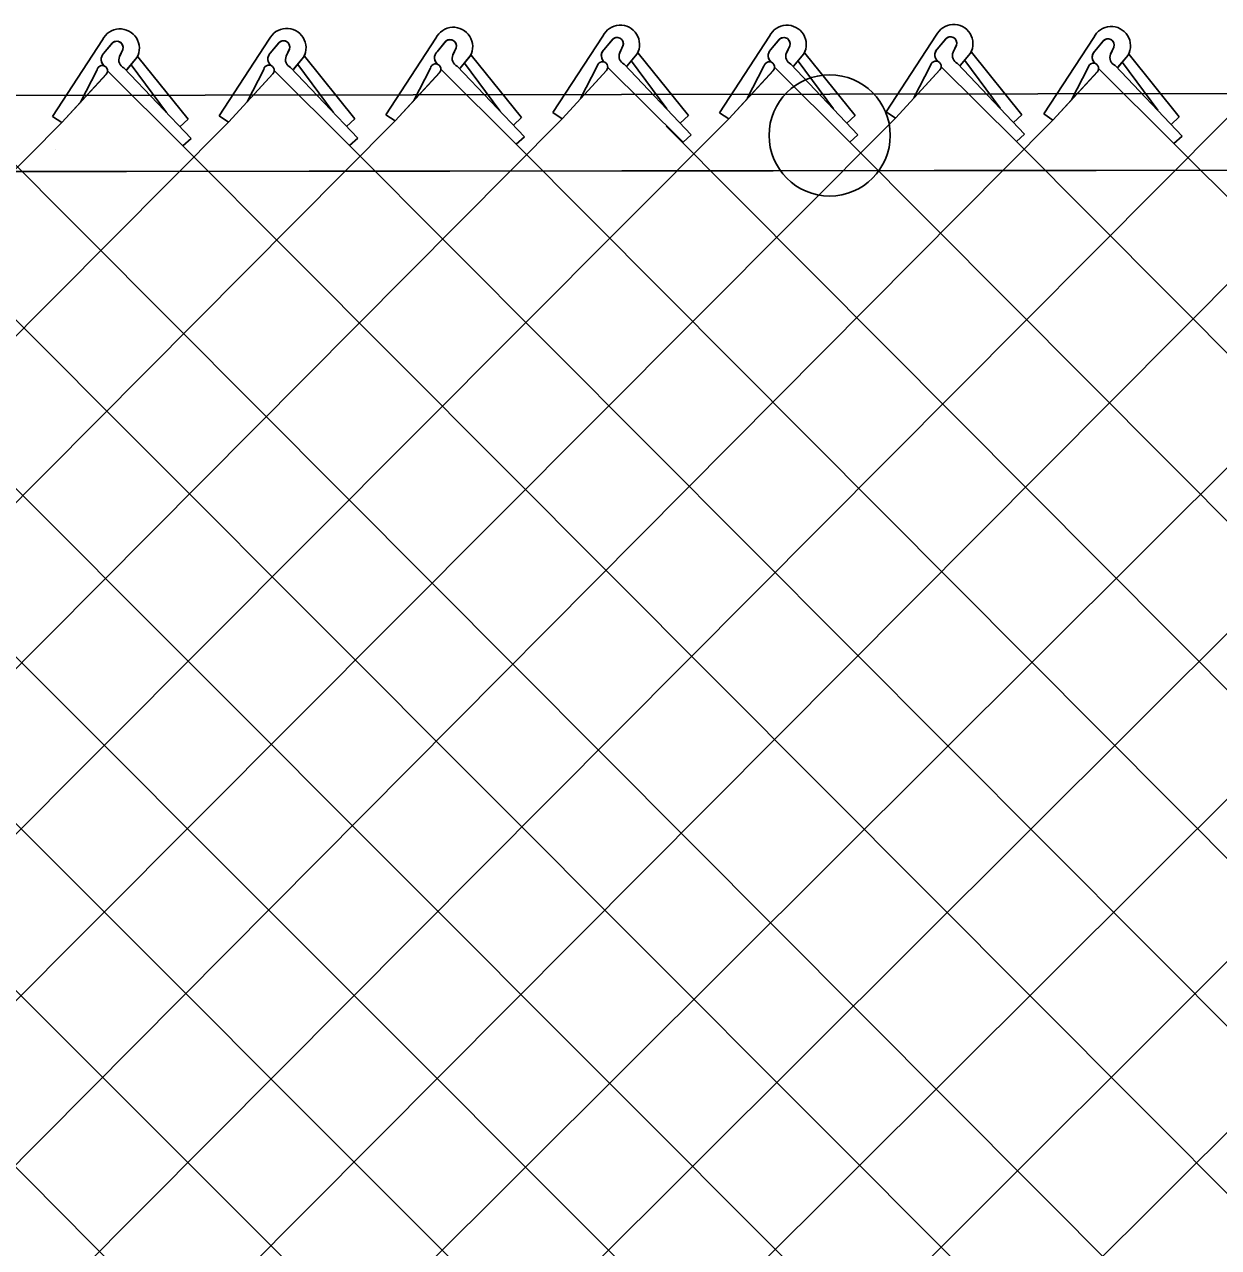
# Model space of a CAD drawing. Extents: x 0 to 2.85, y -0.1 to 1.83.
# Drawn here: x 0.782 to 0.8397, y 0.8677 to 0.9268 of the extents above; entities that cross this region are included whole.
import ezdxf

# ---------------------------------------------------------------- set-up
doc = ezdxf.new("R2010")
doc.units = 0
doc.layers.add('sb_Chainlink Fence', color=7, linetype='Continuous')
doc.layers.add('sb_Existing Structural Steel', color=7, linetype='Continuous')

msp = doc.modelspace()

# ---------------------------------------------------------------- linework, layer by layer
at = {"layer": 'sb_Chainlink Fence'}
for p, q in [((0.7857526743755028, 0.9260948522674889), (0.7833353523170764, 0.9223933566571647)), ((0.7938061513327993, 0.926116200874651), (0.7913888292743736, 0.9224147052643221)), ((0.7938572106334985, 0.9254476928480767), (0.7942995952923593, 0.9259770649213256)), ((0.8018602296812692, 0.9261745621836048), (0.7994429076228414, 0.9224730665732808)), ((0.8019112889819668, 0.9255060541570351), (0.8023536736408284, 0.9260354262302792)), ((0.802312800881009, 0.9259919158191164), (0.8019112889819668, 0.9255060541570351)), ((0.8099222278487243, 0.9262759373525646), (0.8075049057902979, 0.9225744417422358)), ((0.8099732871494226, 0.9256074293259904), (0.8104156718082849, 0.9261368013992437)), ((0.810374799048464, 0.9260932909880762), (0.8099732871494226, 0.9256074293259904)), ((0.8179790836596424, 0.9262729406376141), (0.8155617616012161, 0.9225714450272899)), ((0.81803014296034, 0.9256044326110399), (0.8184725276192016, 0.9261338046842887)), ((0.8184316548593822, 0.9260902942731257), (0.81803014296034, 0.9256044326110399)), ((0.8260318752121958, 0.9263089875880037), (0.8236145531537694, 0.9226074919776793)), ((0.8260829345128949, 0.9256404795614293), (0.8265253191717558, 0.9261698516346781)), ((0.8264844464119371, 0.9261263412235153), (0.8260829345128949, 0.9256404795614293)), ((0.8336441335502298, 0.9262101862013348), (0.8312268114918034, 0.9225086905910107)), ((0.8336951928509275, 0.9255416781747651), (0.8341375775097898, 0.9260710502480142)), ((0.8340967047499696, 0.9260275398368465), (0.8336951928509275, 0.9255416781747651)), ((0.7858037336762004, 0.9254263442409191), (0.786246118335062, 0.925955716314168)), ((0.7862052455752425, 0.9259122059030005), (0.7858037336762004, 0.9254263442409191)), ((0.7867288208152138, 0.9256293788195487), (0.7865671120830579, 0.9252742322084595)), ((0.7865676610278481, 0.925286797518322), (0.7867285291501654, 0.9256213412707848)), ((0.794258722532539, 0.9259335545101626), (0.7938572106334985, 0.9254476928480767)), ((0.794782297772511, 0.9256507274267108), (0.7946205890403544, 0.9252955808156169)), ((0.7946211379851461, 0.925308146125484), (0.7947820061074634, 0.9256426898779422)), ((0.7954990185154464, 0.9253195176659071), (0.7955296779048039, 0.925392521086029)), ((0.8028363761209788, 0.9257090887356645), (0.8026746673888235, 0.9253539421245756)), ((0.8026752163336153, 0.9253665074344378), (0.8028360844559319, 0.9257010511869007)), ((0.8035170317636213, 0.9253096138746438), (0.8035530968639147, 0.9253778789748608)), ((0.8035530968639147, 0.9253778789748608), (0.803583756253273, 0.9254508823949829)), ((0.8108983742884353, 0.9258104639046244), (0.81073666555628, 0.9254553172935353)), ((0.8107372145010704, 0.9254678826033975), (0.8108980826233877, 0.9258024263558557)), ((0.8110868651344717, 0.924822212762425), (0.811579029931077, 0.9254109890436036)), ((0.8110933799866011, 0.9248311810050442), (0.8115815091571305, 0.925413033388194)), ((0.811579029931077, 0.9254109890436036), (0.8116150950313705, 0.9254792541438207)), ((0.8116150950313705, 0.9254792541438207), (0.8116457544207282, 0.9255522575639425)), ((0.8140552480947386, 0.9224324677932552), (0.8116267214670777, 0.9254546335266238)), ((0.8189552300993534, 0.925807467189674), (0.8187935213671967, 0.9254523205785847)), ((0.8187940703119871, 0.9254648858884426), (0.8189549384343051, 0.9257994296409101)), ((0.8191437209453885, 0.9248192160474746), (0.8196358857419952, 0.9254079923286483)), ((0.8191502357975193, 0.9248281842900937), (0.8196383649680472, 0.9254100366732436)), ((0.8196358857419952, 0.9254079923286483), (0.8196719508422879, 0.9254762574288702)), ((0.8196719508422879, 0.9254762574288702), (0.8197026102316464, 0.925549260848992)), ((0.8221121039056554, 0.9224294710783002), (0.8196835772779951, 0.9254516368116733)), ((0.8270080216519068, 0.9258435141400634), (0.8268463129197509, 0.9254883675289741)), ((0.8268468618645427, 0.9255009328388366), (0.82700772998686, 0.9258354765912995)), ((0.8271965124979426, 0.924855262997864), (0.8276886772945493, 0.9254440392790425)), ((0.8272030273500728, 0.9248642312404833), (0.8276911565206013, 0.9254460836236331)), ((0.8276886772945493, 0.9254440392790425), (0.8277247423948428, 0.9255123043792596)), ((0.8277247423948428, 0.9255123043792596), (0.8277554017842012, 0.9255853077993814)), ((0.8301648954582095, 0.9224655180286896), (0.8277363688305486, 0.9254876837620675)), ((0.8346202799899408, 0.9257447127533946), (0.8344585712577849, 0.9253895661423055)), ((0.8344591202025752, 0.925402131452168), (0.8346199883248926, 0.9257366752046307)), ((0.8353009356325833, 0.9253452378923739), (0.8353370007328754, 0.9254135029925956)), ((0.8353370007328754, 0.9254135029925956), (0.8353676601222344, 0.9254865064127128)), ((0.8377771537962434, 0.9223667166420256), (0.8353486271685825, 0.9253888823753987)), ((0.7725555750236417, 0.8140881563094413), (0.8834180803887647, 0.9248610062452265)), ((0.7869173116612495, 0.9246411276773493), (0.7874094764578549, 0.9252299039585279)), ((0.7869238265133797, 0.9246500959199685), (0.7874119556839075, 0.925231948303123)), ((0.7888449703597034, 0.9225780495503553), (0.7871359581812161, 0.9248791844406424)), ((0.7874094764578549, 0.9252299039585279), (0.7874455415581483, 0.9252981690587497)), ((0.7874455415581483, 0.9252981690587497), (0.7874762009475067, 0.9253711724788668)), ((0.7898856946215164, 0.9222513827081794), (0.7874571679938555, 0.9252735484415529)), ((0.794970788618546, 0.9246624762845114), (0.7954629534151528, 0.92525125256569)), ((0.7949773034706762, 0.9246714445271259), (0.7954654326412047, 0.9252532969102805)), ((0.7968984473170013, 0.9225993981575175), (0.795189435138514, 0.9249005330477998)), ((0.7954629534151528, 0.92525125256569), (0.7954990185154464, 0.9253195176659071)), ((0.7979391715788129, 0.922272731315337), (0.795510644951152, 0.9252948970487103)), ((0.8028892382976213, 0.924815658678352), (0.8061323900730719, 0.9214058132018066)), ((0.8030248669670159, 0.9247208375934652), (0.8035170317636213, 0.9253096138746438)), ((0.8030313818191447, 0.9247298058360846), (0.803519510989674, 0.9253116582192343)), ((0.8049525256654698, 0.9226577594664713), (0.8032435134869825, 0.9249588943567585)), ((0.805993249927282, 0.9223310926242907), (0.8035647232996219, 0.9253532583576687)), ((0.8096524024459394, 0.9248190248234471), (0.8088488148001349, 0.9232632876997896)), ((0.8109512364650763, 0.9249170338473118), (0.8141943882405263, 0.9215071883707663)), ((0.8130145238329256, 0.922759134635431), (0.811305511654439, 0.9250602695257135)), ((0.8177092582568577, 0.9248160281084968), (0.8169056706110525, 0.9232602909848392)), ((0.8190080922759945, 0.9249140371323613), (0.8222512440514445, 0.9215041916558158)), ((0.8210713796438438, 0.9227561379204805), (0.8193623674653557, 0.9250572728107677)), ((0.8257620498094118, 0.9248520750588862), (0.8249584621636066, 0.9232963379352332)), ((0.8262639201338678, 0.9248034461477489), (0.8299101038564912, 0.9211795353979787)), ((0.8270608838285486, 0.9249500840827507), (0.8303040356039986, 0.9215402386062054)), ((0.8291241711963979, 0.9227921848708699), (0.8274151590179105, 0.9250933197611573)), ((0.8346731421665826, 0.9248512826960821), (0.8379162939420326, 0.9214414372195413)), ((0.8348087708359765, 0.9247564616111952), (0.8353009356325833, 0.9253452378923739)), ((0.8348152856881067, 0.9247654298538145), (0.8353034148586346, 0.925347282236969)), ((0.8367364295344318, 0.9226933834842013), (0.8350274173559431, 0.9249945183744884)), ((0.7769266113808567, 0.9246815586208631), (0.8880439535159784, 0.8131820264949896)), ((0.7837828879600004, 0.9220909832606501), (0.7859405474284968, 0.9244395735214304)), ((0.7837828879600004, 0.9220909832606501), (0.7859268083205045, 0.9244257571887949)), ((0.7854828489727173, 0.9246379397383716), (0.784679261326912, 0.9230822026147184)), ((0.7859847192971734, 0.9245893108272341), (0.7896309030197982, 0.9209654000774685)), ((0.7867816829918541, 0.9247359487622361), (0.790024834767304, 0.9213261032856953)), ((0.7918363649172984, 0.9221123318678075), (0.7939940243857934, 0.9244609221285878)), ((0.7918363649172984, 0.9221123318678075), (0.7939802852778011, 0.9244471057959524)), ((0.7935363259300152, 0.9246592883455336), (0.79273273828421, 0.923103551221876)), ((0.7940381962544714, 0.9246106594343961), (0.7976843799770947, 0.9209867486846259)), ((0.7948351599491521, 0.9247572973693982), (0.798078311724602, 0.9213474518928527)), ((0.7998904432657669, 0.922170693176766), (0.8020481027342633, 0.9245192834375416)), ((0.7998904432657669, 0.922170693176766), (0.8020343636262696, 0.924505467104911)), ((0.8015904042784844, 0.9247176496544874), (0.8007868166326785, 0.9231619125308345)), ((0.8020922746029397, 0.92466902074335), (0.8057384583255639, 0.9210451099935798)), ((0.8079524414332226, 0.9222720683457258), (0.8101101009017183, 0.9246206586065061)), ((0.8079524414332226, 0.9222720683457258), (0.810096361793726, 0.924606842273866)), ((0.8101542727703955, 0.9247703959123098), (0.8138004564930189, 0.9211464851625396)), ((0.8160092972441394, 0.9222690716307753), (0.8181669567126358, 0.924617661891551)), ((0.8160092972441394, 0.9222690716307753), (0.8181532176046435, 0.9246038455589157)), ((0.8182111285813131, 0.9247673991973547), (0.8218573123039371, 0.9211434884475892)), ((0.824062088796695, 0.9223051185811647), (0.82621974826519, 0.9246537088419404)), ((0.824062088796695, 0.9223051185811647), (0.8262060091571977, 0.9246398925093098)), ((0.8316743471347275, 0.9222063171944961), (0.8338320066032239, 0.9245549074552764)), ((0.8316743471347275, 0.9222063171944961), (0.8338182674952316, 0.9245410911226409)), ((0.8333743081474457, 0.924753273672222), (0.8325707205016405, 0.9231975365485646)), ((0.8338761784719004, 0.92470464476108), (0.8375223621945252, 0.9210807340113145)), ((0.7403658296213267, 0.8140733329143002), (0.8481986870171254, 0.9224211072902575)), ((0.7994429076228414, 0.9224730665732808), (0.7998904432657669, 0.922170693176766)), ((0.8075049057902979, 0.9225744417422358), (0.8079524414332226, 0.9222720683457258)), ((0.8140552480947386, 0.9224324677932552), (0.8136613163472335, 0.9220717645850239)), ((0.8155617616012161, 0.9225714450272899), (0.8160092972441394, 0.9222690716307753)), ((0.8221121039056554, 0.9224294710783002), (0.8217181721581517, 0.9220687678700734)), ((0.8236145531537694, 0.9226074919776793), (0.824062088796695, 0.9223051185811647)), ((0.8301648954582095, 0.9224655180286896), (0.829770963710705, 0.9221048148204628)), ((0.8312268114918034, 0.9225086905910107), (0.8316743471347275, 0.9222063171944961)), ((0.6762382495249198, 0.8140615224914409), (0.7837828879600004, 0.9220909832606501)), ((0.6843006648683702, 0.8140019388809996), (0.7918363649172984, 0.9221123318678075)), ((0.6923573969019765, 0.8140466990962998), (0.7998904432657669, 0.922170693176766)), ((0.7004102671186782, 0.814052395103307), (0.8079524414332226, 0.9222720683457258)), ((0.7081389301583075, 0.8140843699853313), (0.8160092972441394, 0.9222690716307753)), ((0.7161924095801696, 0.8141047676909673), (0.824062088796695, 0.9223051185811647)), ((0.7242466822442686, 0.8140881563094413), (0.8316743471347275, 0.9222063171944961)), ((0.7323090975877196, 0.814028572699), (0.8401446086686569, 0.9223627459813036)), ((0.7833353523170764, 0.9223933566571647), (0.7837828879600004, 0.9220909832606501)), ((0.7898856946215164, 0.9222513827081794), (0.7894917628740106, 0.9218906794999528)), ((0.7913888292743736, 0.9224147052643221), (0.7918363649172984, 0.9221123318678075)), ((0.7979391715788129, 0.922272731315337), (0.7975452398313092, 0.9219120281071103)), ((0.805993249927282, 0.9223310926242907), (0.8055993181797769, 0.9219703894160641)), ((0.8129855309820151, 0.9219195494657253), (0.9163890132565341, 0.8180499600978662)), ((0.8377771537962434, 0.9223667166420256), (0.837383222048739, 0.9220060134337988)), ((0.7484186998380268, 0.8140790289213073), (0.8559654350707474, 0.921238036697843)), ((0.7564478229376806, 0.8140843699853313), (0.8640222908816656, 0.9212350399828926)), ((0.7645013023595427, 0.8141047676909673), (0.8720750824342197, 0.921271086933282)), ((0.7806179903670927, 0.814028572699), (0.8882067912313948, 0.9212865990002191)), ((0.790024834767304, 0.9213261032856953), (0.7896309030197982, 0.9209654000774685)), ((0.798078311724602, 0.9213474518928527), (0.7976843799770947, 0.9209867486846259)), ((0.8061323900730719, 0.9214058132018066), (0.8057384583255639, 0.9210451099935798)), ((0.8141943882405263, 0.9215071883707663), (0.8138004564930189, 0.9211464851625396)), ((0.8222512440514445, 0.9215041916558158), (0.8218573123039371, 0.9211434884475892)), ((0.8303040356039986, 0.9215402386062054), (0.8299101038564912, 0.9211795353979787)), ((0.8379162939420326, 0.9214414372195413), (0.8375223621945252, 0.9210807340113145)), ((0.7328153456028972, 0.9207963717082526), (0.8396482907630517, 0.8130429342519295)), ((0.7408681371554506, 0.9208324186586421), (0.8473998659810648, 0.8143462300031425)), ((0.7489463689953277, 0.9208265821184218), (0.8554541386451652, 0.8143296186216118)), ((0.7569998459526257, 0.9208479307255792), (0.8635165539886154, 0.8142700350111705)), ((0.7650539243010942, 0.9209062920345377), (0.873144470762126, 0.8127466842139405)), ((0.7731159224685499, 0.9210076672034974), (0.8796261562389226, 0.8143204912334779)), ((0.7834876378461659, 0.9208065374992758), (0.7834876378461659, 0.9208065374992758)), ((0.7896309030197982, 0.9209654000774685), (0.8957955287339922, 0.8144853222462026)), ((0.7976843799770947, 0.9209867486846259), (0.9038498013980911, 0.8144687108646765)), ((0.8057384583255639, 0.9210451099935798), (0.9119122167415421, 0.8144091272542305)), ((0.8218573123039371, 0.9211434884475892), (0.9296269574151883, 0.8129246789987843)), ((0.8299101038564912, 0.9211795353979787), (0.9360509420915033, 0.8144649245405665)), ((0.8375223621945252, 0.9210807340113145), (0.9441044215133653, 0.8144853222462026))]:
    msp.add_line(p, q, dxfattribs=at)
msp.add_lwpolyline([(0.7556648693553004, 0.9197000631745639), (1.099263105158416, 0.9200467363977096), (1.1229582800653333, 0.9201215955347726), (1.1326086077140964, 0.920167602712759)], dxfattribs=at)
for centre, radius, start, end in [((0.7865932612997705, 0.9256844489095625), 0.0009354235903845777, 331.07013048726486, 153.97678331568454), ((0.7946467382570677, 0.9257057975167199), 0.0009354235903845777, 331.07013048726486, 153.97678331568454), ((0.8027008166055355, 0.9257641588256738), 0.0009354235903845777, 331.07013048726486, 153.97678331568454), ((0.810762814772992, 0.9258655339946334), 0.0009354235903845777, 331.07013048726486, 153.97678331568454), ((0.8188196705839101, 0.9258625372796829), 0.0009354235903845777, 331.07013048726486, 153.97678331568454), ((0.8268724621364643, 0.9258985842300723), 0.0009354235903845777, 331.07013048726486, 153.97678331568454), ((0.8344847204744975, 0.9257997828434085), 0.0009354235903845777, 331.07013048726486, 153.97678331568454), ((0.7864390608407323, 0.925719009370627), 0.0003033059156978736, 342.81175570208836, 140.43380871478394), ((0.7864401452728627, 0.925720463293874), 0.00030494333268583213, 341.0313574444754, 129.51439849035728), ((0.7944925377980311, 0.9257403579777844), 0.0003033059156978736, 342.81175570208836, 140.43380871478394), ((0.7944936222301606, 0.9257418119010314), 0.00030494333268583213, 341.0313574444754, 129.51439849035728), ((0.8025466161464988, 0.9257987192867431), 0.0003033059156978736, 342.81175570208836, 140.43380871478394), ((0.8025477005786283, 0.9258001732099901), 0.00030494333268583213, 341.0313574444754, 129.51439849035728), ((0.8106086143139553, 0.9259000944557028), 0.0003033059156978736, 342.81175570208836, 140.43380871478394), ((0.8106096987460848, 0.9259015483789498), 0.00030494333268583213, 341.0313574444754, 129.51439849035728), ((0.818665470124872, 0.9258970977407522), 0.0003033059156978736, 342.81175570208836, 140.43380871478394), ((0.8186665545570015, 0.9258985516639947), 0.00030494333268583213, 341.0313574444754, 129.51439849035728), ((0.8267182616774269, 0.9259331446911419), 0.0003033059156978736, 342.81175570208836, 140.43380871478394), ((0.8267193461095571, 0.9259345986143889), 0.00030494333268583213, 341.0313574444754, 129.51439849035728), ((0.8343305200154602, 0.925834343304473), 0.0003033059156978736, 342.81175570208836, 140.43380871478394), ((0.8343316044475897, 0.92583579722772), 0.00030494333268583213, 341.0313574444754, 129.51439849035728), ((0.7860646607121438, 0.9251444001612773), 0.0003843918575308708, 140.4986600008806, 233.30225261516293), ((0.7860751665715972, 0.925144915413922), 0.0003909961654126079, 133.96418530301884, 232.53135776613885), ((0.794118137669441, 0.9251657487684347), 0.0003843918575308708, 140.4986600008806, 233.30225261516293), ((0.7941286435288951, 0.9251662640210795), 0.0003909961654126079, 133.96418530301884, 232.53135776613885), ((0.8021722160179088, 0.9252241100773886), 0.0003843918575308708, 140.4986600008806, 233.30225261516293), ((0.8021827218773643, 0.9252246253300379), 0.0003909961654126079, 133.96418530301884, 232.53135776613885), ((0.8102342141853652, 0.9253254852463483), 0.0003843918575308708, 140.4986600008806, 233.30225261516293), ((0.8102447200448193, 0.9253260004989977), 0.0003909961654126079, 133.96418530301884, 232.53135776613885), ((0.8111252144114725, 0.9252979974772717), 0.00041880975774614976, 156.78028482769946, 245.4548333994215), ((0.8182910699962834, 0.9253224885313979), 0.0003843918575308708, 140.4986600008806, 233.30225261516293), ((0.8183015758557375, 0.9253230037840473), 0.0003909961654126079, 133.96418530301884, 232.53135776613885), ((0.8191820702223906, 0.9252950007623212), 0.00041880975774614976, 156.78028482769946, 245.4548333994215), ((0.8263438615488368, 0.9253585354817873), 0.0003843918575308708, 140.4986600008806, 233.30225261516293), ((0.8263543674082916, 0.9253590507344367), 0.0003909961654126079, 133.96418530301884, 232.53135776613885), ((0.8272348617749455, 0.9253310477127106), 0.00041880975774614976, 156.78028482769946, 245.4548333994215), ((0.8339561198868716, 0.9252597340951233), 0.0003843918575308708, 140.4986600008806, 233.30225261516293), ((0.833966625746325, 0.9252602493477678), 0.0003909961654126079, 133.96418530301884, 232.53135776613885), ((0.8348471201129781, 0.9252322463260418), 0.00041880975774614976, 156.78028482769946, 245.4548333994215), ((0.7857350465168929, 0.9245951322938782), 0.00025580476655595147, 319.318461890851, 170.3665589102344), ((0.786955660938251, 0.925116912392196), 0.00041880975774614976, 156.78028482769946, 245.4548333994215), ((0.7937885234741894, 0.9246164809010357), 0.00025580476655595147, 319.318461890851, 170.3665589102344), ((0.795009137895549, 0.9251382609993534), 0.00041880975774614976, 156.78028482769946, 245.4548333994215), ((0.8018426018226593, 0.9246748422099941), 0.00025580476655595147, 319.318461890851, 170.3665589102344), ((0.8030632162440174, 0.9251966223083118), 0.00041880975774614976, 156.78028482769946, 245.4548333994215), ((0.809904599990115, 0.9247762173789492), 0.00025580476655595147, 319.318461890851, 170.3665589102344), ((0.8179614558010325, 0.9247732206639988), 0.00025580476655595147, 319.318461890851, 170.3665589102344), ((0.8260142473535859, 0.9248092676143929), 0.00025580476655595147, 319.318461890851, 170.3665589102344), ((0.8336265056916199, 0.9247104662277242), 0.00025580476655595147, 319.318461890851, 170.3665589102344)]:
    msp.add_arc(centre, radius, start, end, dxfattribs=at)
at = {"layer": 'sb_Existing Structural Steel'}
msp.add_line((0.7463728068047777, 0.9233474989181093), (1.8783968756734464, 0.9252310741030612), dxfattribs=at)
msp.add_lwpolyline([(1.8783743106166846, 0.9214564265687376), (1.2151944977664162, 0.9203057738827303), (1.099263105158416, 0.9200467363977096), (0.7389309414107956, 0.9196901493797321)], dxfattribs=at)
msp.add_circle((0.8208840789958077, 0.9214731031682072), 0.002929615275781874, dxfattribs=at)

doc.saveas('drawing.dxf')
